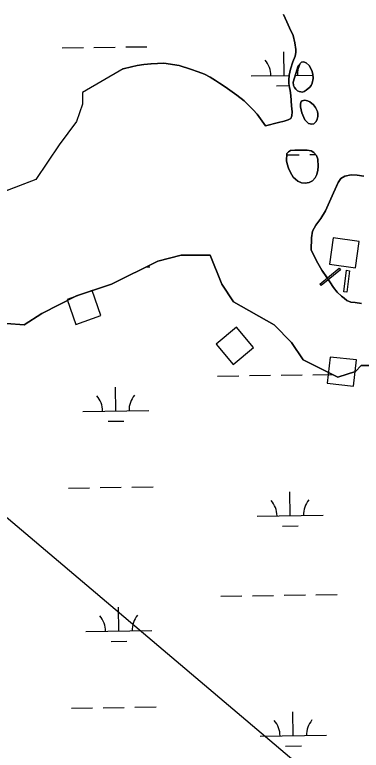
# Model space of a CAD drawing. Extents: x 3767014 to 3805179, y 361544 to 387384.
# Drawn here: x 3778026 to 3778550, y 368930 to 370042 of the extents above; entities that cross this region are included whole.
import ezdxf

# ---------------------------------------------------------------- set-up
doc = ezdxf.new("R2010")
doc.units = 0
for name, color, linetype in [('V-BLDG-OTLN', 7, 'Continuous'), ('V-CHAN-DOCK', 7, 'Continuous'), ('V-TOPO-SHOR', 7, 'Continuous'), ('V-UTIL-LINE', 7, 'Continuous'), ('V-WETL-SWMP', 7, 'Continuous')]:
    doc.layers.add(name, color=color, linetype=linetype)

msp = doc.modelspace()

# ---------------------------------------------------------------- linework, layer by layer
at = {"layer": 'V-BLDG-OTLN'}
for points in [[(3778502.19, 369665.086), (3778541.804, 369659.546), (3778547.344, 369699.161), (3778507.729, 369704.7)], [(3778143.636, 369624.928), (3778105.862, 369611.774), (3778119.016, 369573.999), (3778156.791, 369587.153)], [(3778387.319, 369538.912), (3778361.655, 369569.594), (3778330.973, 369543.93), (3778356.637, 369513.248)], [(3778543.177, 369520.276), (3778503.417, 369524.65), (3778499.042, 369484.89), (3778538.802, 369480.516)]]:
    msp.add_lwpolyline(points, close=True, dxfattribs=at)
at = {"layer": 'V-CHAN-DOCK'}
for points in [[(3778519.017, 369656.409), (3778489.673, 369632.476), (3778487.629, 369634.981), (3778516.973, 369658.914), (3778519.017, 369656.409)], [(3778532.603, 369655.086), (3778528.526, 369622.807), (3778523.953, 369623.385), (3778528.032, 369655.663), (3778532.603, 369655.086)]]:
    msp.add_lwpolyline(points, dxfattribs=at)
at = {"layer": 'V-TOPO-SHOR'}
for p, q in [((3778190.587, 369960.379), (3778128.805, 369924.508)), ((3778128.805, 369924.508), (3778128.805, 369906.936)), ((3778128.805, 369906.936), (3778120.024, 369880.578)), ((3778120.024, 369880.578), (3778093.682, 369845.434)), ((3778093.682, 369845.434), (3778058.559, 369792.718)), ((3778058.559, 369792.718), (3777988.314, 369766.361))]:
    msp.add_line(p, q, dxfattribs=at)
for points in [[(3778405.351, 369874.21), (3778425.376, 369879.18), (3778433.99, 369881.146), (3778439.882, 369883.045), (3778443.915, 369885.285), (3778445.285, 369888.92), (3778445.817, 369894.968), (3778444.814, 369904.092), (3778443.843, 369919.741), (3778442.973, 369927.408), (3778441.889, 369931.861), (3778440.863, 369937.87), (3778440.937, 369942.836), (3778441.431, 369950.44), (3778443.339, 369959.832), (3778447.153, 369970.926), (3778450.544, 369979.479), (3778451.292, 369984.656), (3778451.365, 369989.524), (3778450.151, 369999.326), (3778447.243, 370010.643), (3778441.994, 370022.194), (3778438.066, 370031.441), (3778433.023, 370042.51)], [(3778190.587, 369960.379), (3778203.221, 369963.312), (3778211.61, 369965.362), (3778221.567, 369966.771), (3778232.502, 369967.916), (3778242.576, 369968.454), (3778251.982, 369968.59), (3778275.153, 369965.186), (3778292.068, 369959.88), (3778303.905, 369955.806), (3778313.5, 369952.163), (3778321.758, 369947.809), (3778329.935, 369942.674), (3778335.862, 369938.359), (3778344.628, 369933.047), (3778362.3, 369920.58), (3778373.185, 369911.827), (3778379.847, 369905.202), (3778387.009, 369898.007), (3778392.983, 369891.849), (3778405.351, 369874.21)], [(3778467.205, 369927.832), (3778472.454, 369932.248), (3778474.629, 369934.933), (3778475.904, 369938.47), (3778477.49, 369945.328), (3778477.031, 369952.04), (3778475.726, 369957.559), (3778471.546, 369965.055), (3778467.055, 369969.425), (3778463.129, 369970.595), (3778460.026, 369970.031), (3778455.091, 369964.746), (3778451.482, 369953.064), (3778447.615, 369940.012), (3778448.127, 369935.058), (3778449.473, 369931.875), (3778451.292, 369929.291), (3778453.88, 369927.015), (3778456.639, 369925.721), (3778459.084, 369925.293), (3778461.622, 369925.162), (3778464.231, 369926.006), (3778467.205, 369927.832)], [(3778464.804, 369883.057), (3778470.784, 369877.556), (3778475.485, 369876.602), (3778478.78, 369877.265), (3778482.11, 369880.563), (3778483.777, 369884.013), (3778484.549, 369888.222), (3778484.652, 369892.023), (3778483.978, 369895.611), (3778481.391, 369901.686), (3778478.168, 369905.988), (3778472.796, 369910.533), (3778468.96, 369911.995), (3778464.952, 369912.579), (3778460.975, 369911.897), (3778459.439, 369910.981), (3778458.261, 369907.447), (3778458.378, 369902.675), (3778460.745, 369893.578), (3778464.804, 369883.057)], [(3778447.552, 369796.615), (3778454.53, 369790.258), (3778459.846, 369787.954), (3778465.71, 369787.223), (3778471.718, 369788.443), (3778476.627, 369790.901), (3778480.902, 369795.294), (3778483.306, 369800.516), (3778484.51, 369806.976), (3778485.245, 369812.741), (3778484.492, 369823.536), (3778482.89, 369829.147), (3778478.878, 369833.821), (3778474.538, 369836.051), (3778468.564, 369837.268), (3778461.935, 369837.493), (3778456.578, 369837.458), (3778450.149, 369837.495), (3778443.448, 369836.647), (3778440.275, 369834.913), (3778437.715, 369832.025), (3778437.31, 369820.91), (3778438.197, 369816.548), (3778440.302, 369810.171), (3778443.19, 369803.715), (3778447.552, 369796.615)], [(3778554.406, 369798.071), (3778544.254, 369799.281), (3778534.989, 369800.027), (3778525.497, 369798.137), (3778519.558, 369794.194), (3778515.324, 369788.249), (3778513.293, 369783.817), (3778508.212, 369772.791), (3778504.349, 369763.642), (3778496.133, 369745.53), (3778489.309, 369734.167), (3778481.485, 369723.753), (3778476.55, 369714.773), (3778474.948, 369704.709), (3778474.504, 369686.078)], [(3778474.504, 369686.078), (3778484.686, 369666.54), (3778490.679, 369655.727), (3778496.614, 369647.144), (3778502.647, 369638.464), (3778508.593, 369629.492), (3778513.704, 369622.83), (3778520.457, 369616.495), (3778524.512, 369613.395), (3778528.376, 369610.095), (3778534.649, 369607.437), (3778541.256, 369607.017), (3778550.505, 369605.694)], [(3777926.849, 369581.855), (3778040.998, 369573.069), (3778067.34, 369590.641), (3778120.024, 369616.999), (3778172.708, 369634.571), (3778242.954, 369669.715), (3778278.077, 369678.501), (3778321.98, 369678.501), (3778339.541, 369634.571), (3778357.103, 369608.213), (3778418.568, 369573.069), (3778444.91, 369546.712), (3778462.471, 369520.354), (3778515.155, 369493.996), (3778541.497, 369502.782), (3778550.278, 369511.568), (3778585.401, 369511.568), (3778612.875, 369488.016)]]:
    msp.add_lwpolyline(points, dxfattribs=at)
at = {"layer": 'V-UTIL-LINE'}
msp.add_lwpolyline([(3771136.438, 375516.325), (3774164.596, 373399.524), (3776531.113, 370538.278), (3779861.29, 367718.237), (3780676.364, 367096.276)], dxfattribs=at)
at = {"layer": 'V-WETL-SWMP'}
for p, q in [((3778098.298, 369991.886), (3778130.295, 369992.331)), ((3778146.293, 369992.553), (3778178.29, 369992.997)), ((3778194.288, 369993.22), (3778226.285, 369993.664)), ((3778433.754, 369950.112), (3778433.254, 369986.108)), ((3778383.759, 369949.417), (3778441.416, 369950.218)), ((3778450.678, 369950.346), (3778477.122, 369950.713)), ((3778421.97, 369934.515), (3778441.39, 369934.785)), ((3778437.645, 369830.082), (3778456.575, 369830.345)), ((3778472.573, 369830.567), (3778481.565, 369830.692)), ((3778242.954, 369669.715), (3778172.708, 369634.571)), ((3778278.077, 369678.501), (3778242.954, 369669.715)), ((3778321.98, 369678.501), (3778278.077, 369678.501)), ((3778339.541, 369634.571), (3778321.98, 369678.501)), ((3778225.423, 369660.944), (3778230.905, 369661.02)), ((3778172.708, 369634.571), (3778120.024, 369616.999)), ((3778357.103, 369608.213), (3778339.541, 369634.571)), ((3778120.024, 369616.999), (3778067.34, 369590.641)), ((3778418.568, 369573.069), (3778357.103, 369608.213)), ((3778067.34, 369590.641), (3778040.998, 369573.069)), ((3778040.998, 369573.069), (3777926.849, 369581.855)), ((3778444.91, 369546.712), (3778418.568, 369573.069)), ((3778462.471, 369520.354), (3778444.91, 369546.712)), ((3778515.155, 369493.996), (3778462.471, 369520.354)), ((3778541.497, 369502.782), (3778515.155, 369493.996)), ((3778550.278, 369511.568), (3778541.497, 369502.782)), ((3778585.401, 369511.568), (3778550.278, 369511.568)), ((3778333.208, 369495.924), (3778365.205, 369496.369)), ((3778381.203, 369496.591), (3778413.2, 369497.035)), ((3778429.198, 369497.258), (3778461.195, 369497.702)), ((3778477.194, 369497.924), (3778506.49, 369498.331)), ((3778179.335, 369443.04), (3778178.835, 369479.036)), ((3778129.34, 369442.345), (3778229.331, 369443.734)), ((3778167.551, 369427.444), (3778191.549, 369427.777)), ((3778107.538, 369326.599), (3778139.535, 369327.044)), ((3778155.533, 369327.266), (3778187.53, 369327.711)), ((3778203.529, 369327.933), (3778235.526, 369328.377)), ((3778442.994, 369284.825), (3778442.494, 369320.821)), ((3778392.999, 369284.13), (3778492.99, 369285.519)), ((3778431.21, 369269.229), (3778455.208, 369269.562)), ((3778337.829, 369163.281), (3778369.825, 369163.726)), ((3778385.824, 369163.948), (3778417.821, 369164.393)), ((3778433.819, 369164.615), (3778465.816, 369165.059)), ((3778481.815, 369165.281), (3778513.812, 369165.726)), ((3778183.956, 369110.397), (3778183.456, 369146.393)), ((3778133.961, 369109.702), (3778233.951, 369111.091)), ((3778172.172, 369094.801), (3778196.169, 369095.134)), ((3778112.159, 368993.956), (3778144.156, 368994.401)), ((3778160.154, 368994.623), (3778192.151, 368995.068)), ((3778208.149, 368995.29), (3778240.146, 368995.734)), ((3778447.615, 368952.182), (3778447.115, 368988.178)), ((3778397.62, 368951.487), (3778497.61, 368952.876)), ((3778435.831, 368936.586), (3778459.828, 368936.919))]:
    msp.add_line(p, q, dxfattribs=at)
for points in [[(3778433.023, 370042.511), (3778438.066, 370031.441), (3778441.994, 370022.194), (3778447.243, 370010.643), (3778450.151, 369999.326), (3778451.366, 369989.525), (3778451.292, 369984.656), (3778450.544, 369979.478), (3778447.153, 369970.926), (3778443.339, 369959.832), (3778441.43, 369950.441), (3778440.936, 369942.836), (3778440.864, 369937.87), (3778441.889, 369931.86), (3778442.972, 369927.409), (3778443.843, 369919.741), (3778444.813, 369904.093), (3778445.817, 369894.968), (3778445.285, 369888.92), (3778443.915, 369885.285), (3778439.882, 369883.044), (3778433.991, 369881.146), (3778425.376, 369879.181), (3778405.35, 369874.209), (3778392.983, 369891.849), (3778387.01, 369898.007), (3778373.185, 369911.828), (3778362.299, 369920.581), (3778344.627, 369933.046), (3778335.862, 369938.359), (3778329.935, 369942.675), (3778321.757, 369947.808), (3778313.501, 369952.163), (3778303.905, 369955.807), (3778292.067, 369959.879), (3778275.154, 369965.185), (3778251.982, 369968.59), (3778242.576, 369968.455), (3778232.501, 369967.915), (3778221.568, 369966.772), (3778211.611, 369965.362), (3778190.587, 369960.38), (3778128.805, 369924.508), (3778128.805, 369906.936), (3778120.024, 369880.578), (3778093.682, 369845.434), (3778058.559, 369792.718), (3777988.314, 369766.361)], [(3778550.504, 369605.695), (3778541.256, 369607.018), (3778534.65, 369607.437), (3778528.376, 369610.095), (3778524.511, 369613.395), (3778520.457, 369616.496), (3778513.704, 369622.829), (3778508.593, 369629.493), (3778502.648, 369638.465), (3778490.678, 369655.727), (3778484.687, 369666.54), (3778474.504, 369686.078), (3778474.948, 369704.708), (3778476.549, 369714.773), (3778481.486, 369723.753), (3778489.308, 369734.167), (3778496.133, 369745.53), (3778504.349, 369763.643), (3778508.212, 369772.791), (3778515.325, 369788.249), (3778519.558, 369794.194), (3778525.496, 369798.137), (3778534.989, 369800.026), (3778544.254, 369799.281), (3778554.407, 369798.072)]]:
    msp.add_lwpolyline(points, dxfattribs=at)
for points in [[(3778467.205, 369927.832), (3778464.231, 369926.005), (3778461.621, 369925.161), (3778459.085, 369925.293), (3778456.639, 369925.72), (3778453.88, 369927.016), (3778451.291, 369929.29), (3778449.473, 369931.875), (3778448.128, 369935.057), (3778447.616, 369940.012), (3778451.483, 369953.064), (3778455.091, 369964.746), (3778460.026, 369970.031), (3778463.129, 369970.595), (3778467.055, 369969.425), (3778471.547, 369965.055), (3778475.726, 369957.56), (3778477.031, 369952.039), (3778477.489, 369945.329), (3778475.905, 369938.47), (3778474.629, 369934.932), (3778472.454, 369932.248)], [(3778470.785, 369877.556), (3778464.804, 369883.058), (3778460.745, 369893.577), (3778458.377, 369902.675), (3778458.26, 369907.446), (3778459.439, 369910.982), (3778460.975, 369911.897), (3778464.952, 369912.579), (3778468.96, 369911.996), (3778472.796, 369910.532), (3778478.168, 369905.989), (3778481.392, 369901.685), (3778483.978, 369895.612), (3778484.651, 369892.024), (3778484.55, 369888.222), (3778483.777, 369884.014), (3778482.109, 369880.563), (3778478.78, 369877.266), (3778475.485, 369876.601)], [(3778454.529, 369790.259), (3778447.553, 369796.614), (3778443.189, 369803.715), (3778440.302, 369810.17), (3778438.196, 369816.548), (3778437.309, 369820.91), (3778437.716, 369832.025), (3778440.275, 369834.913), (3778443.447, 369836.648), (3778450.148, 369837.495), (3778461.935, 369837.494), (3778468.565, 369837.268), (3778474.538, 369836.052), (3778478.879, 369833.821), (3778482.891, 369829.147), (3778484.491, 369823.536), (3778485.245, 369812.741), (3778484.51, 369806.976), (3778483.306, 369800.517), (3778480.902, 369795.294), (3778476.627, 369790.902), (3778471.719, 369788.443), (3778465.71, 369787.223), (3778459.847, 369787.955)]]:
    msp.add_lwpolyline(points, close=True, dxfattribs=at)
for centre, start, end in [((3778378.51, 369949.819), 0.024037, 41.567696), ((3778488.984, 369951.353), 152.771697, 181.567693), ((3778124.091, 369442.747), 0.024037, 41.567696), ((3778234.566, 369444.282), 140.024034, 181.567693), ((3778387.75, 369284.532), 0.024037, 41.567696), ((3778498.225, 369286.067), 140.024034, 181.567693), ((3778128.712, 369110.104), 0.024037, 41.567696), ((3778239.187, 369111.639), 140.024034, 181.567693), ((3778392.371, 368951.889), 0.024037, 41.567696), ((3778502.846, 368953.424), 140.024034, 181.567693)]:
    msp.add_arc(centre, 35.246, start, end, dxfattribs=at)

doc.saveas('drawing.dxf')
